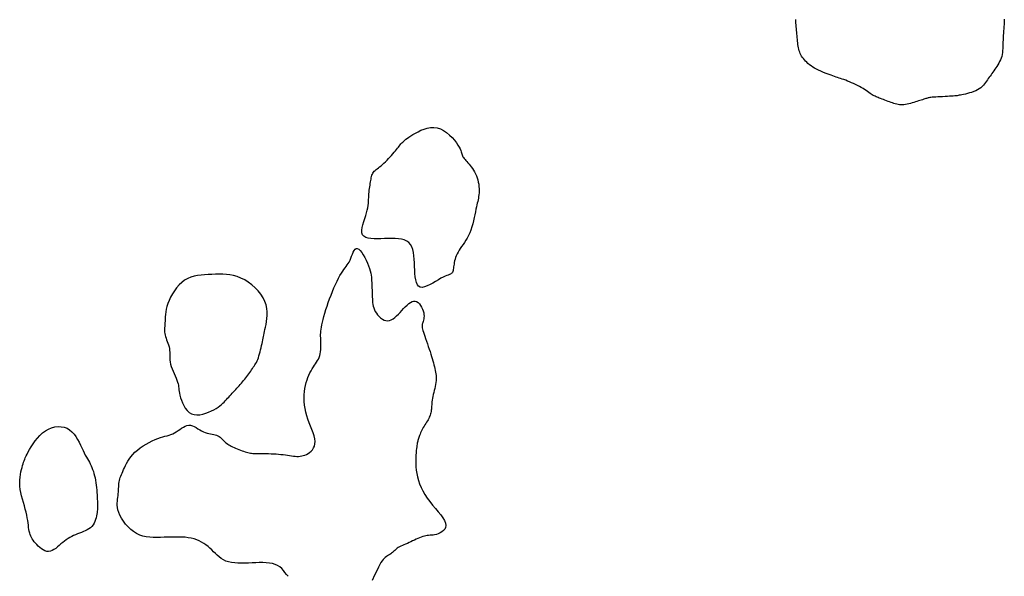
# Model space of a CAD drawing. Header units: millimetres. Extents: x 32690613 to 32693367, y 5343692 to 5344708.
# Tile 880 of 1009: x 32693281 to 32693315, y 5344243 to 5344263. Entities that reach past the tile are written whole.
import ezdxf

# ---------------------------------------------------------------- set-up
doc = ezdxf.new("R2010")
doc.units = ezdxf.units.MM
doc.header["$LTSCALE"] = 20
doc.layers.add('02-DGM_HL_492.00', color=82, linetype='Continuous')
doc.layers.add('02-DGM_HL_492.50', color=92, linetype='Continuous')

msp = doc.modelspace()

# ---------------------------------------------------------------- linework, layer by layer
at = {"layer": '02-DGM_HL_492.00', "elevation": 492, "flags": 128}
msp.add_lwpolyline([(32693315.16, 5344262.623), (32693315.16, 5344262.566), (32693315.157, 5344262.506), (32693315.153, 5344262.44), (32693315.148, 5344262.371), (32693315.142, 5344262.298), (32693315.136, 5344262.222), (32693315.13, 5344262.144), (32693315.125, 5344262.065), (32693315.12, 5344261.986), (32693315.117, 5344261.908), (32693315.114, 5344261.831), (32693315.113, 5344261.756), (32693315.111, 5344261.683), (32693315.108, 5344261.611), (32693315.103, 5344261.541), (32693315.096, 5344261.473), (32693315.085, 5344261.407), (32693315.069, 5344261.342), (32693315.049, 5344261.28), (32693315.025, 5344261.22), (32693314.997, 5344261.162), (32693314.966, 5344261.105), (32693314.933, 5344261.05), (32693314.899, 5344260.997), (32693314.865, 5344260.946), (32693314.831, 5344260.896), (32693314.797, 5344260.848), (32693314.765, 5344260.801), (32693314.733, 5344260.755), (32693314.702, 5344260.71), (32693314.671, 5344260.665), (32693314.64, 5344260.62), (32693314.608, 5344260.575), (32693314.577, 5344260.529), (32693314.545, 5344260.483), (32693314.511, 5344260.436), (32693314.476, 5344260.39), (32693314.437, 5344260.345), (32693314.395, 5344260.302), (32693314.349, 5344260.26), (32693314.297, 5344260.222), (32693314.239, 5344260.186), (32693314.175, 5344260.154), (32693314.105, 5344260.126), (32693314.033, 5344260.101), (32693313.96, 5344260.079), (32693313.888, 5344260.06), (32693313.819, 5344260.044), (32693313.755, 5344260.03), (32693313.697, 5344260.018), (32693313.648, 5344260.008), (32693313.605, 5344259.999), (32693313.567, 5344259.992), (32693313.529, 5344259.986), (32693313.49, 5344259.981), (32693313.448, 5344259.976), (32693313.399, 5344259.972), (32693313.342, 5344259.968), (32693313.274, 5344259.964), (32693313.199, 5344259.96), (32693313.117, 5344259.956), (32693313.033, 5344259.952), (32693312.95, 5344259.948), (32693312.869, 5344259.944), (32693312.795, 5344259.94), (32693312.729, 5344259.935), (32693312.674, 5344259.931), (32693312.629, 5344259.926), (32693312.591, 5344259.921), (32693312.56, 5344259.916), (32693312.531, 5344259.909), (32693312.505, 5344259.902), (32693312.478, 5344259.894), (32693312.449, 5344259.885), (32693312.416, 5344259.874), (32693312.379, 5344259.862), (32693312.339, 5344259.848), (32693312.295, 5344259.834), (32693312.248, 5344259.819), (32693312.198, 5344259.803), (32693312.146, 5344259.787), (32693312.092, 5344259.77), (32693312.036, 5344259.753), (32693311.979, 5344259.737), (32693311.922, 5344259.721), (32693311.864, 5344259.706), (32693311.807, 5344259.693), (32693311.75, 5344259.683), (32693311.695, 5344259.676), (32693311.642, 5344259.672), (32693311.591, 5344259.672), (32693311.542, 5344259.675), (32693311.494, 5344259.682), (32693311.447, 5344259.692), (32693311.4, 5344259.704), (32693311.353, 5344259.718), (32693311.305, 5344259.735), (32693311.255, 5344259.752), (32693311.203, 5344259.771), (32693311.15, 5344259.791), (32693311.097, 5344259.811), (32693311.044, 5344259.831), (32693310.991, 5344259.851), (32693310.941, 5344259.87), (32693310.893, 5344259.888), (32693310.849, 5344259.905), (32693310.809, 5344259.921), (32693310.771, 5344259.935), (32693310.737, 5344259.95), (32693310.704, 5344259.964), (32693310.671, 5344259.98), (32693310.638, 5344259.997), (32693310.604, 5344260.017), (32693310.568, 5344260.04), (32693310.529, 5344260.066), (32693310.487, 5344260.095), (32693310.442, 5344260.127), (32693310.393, 5344260.161), (32693310.341, 5344260.196), (32693310.286, 5344260.232), (32693310.227, 5344260.268), (32693310.165, 5344260.304), (32693310.1, 5344260.339), (32693310.032, 5344260.372), (32693309.962, 5344260.404), (32693309.892, 5344260.435), (32693309.822, 5344260.464), (32693309.754, 5344260.491), (32693309.688, 5344260.516), (32693309.626, 5344260.539), (32693309.568, 5344260.559), (32693309.513, 5344260.578), (32693309.46, 5344260.596), (32693309.408, 5344260.613), (32693309.356, 5344260.63), (32693309.302, 5344260.648), (32693309.245, 5344260.668), (32693309.184, 5344260.689), (32693309.118, 5344260.712), (32693309.048, 5344260.738), (32693308.975, 5344260.767), (32693308.901, 5344260.797), (32693308.826, 5344260.829), (32693308.753, 5344260.863), (32693308.682, 5344260.898), (32693308.614, 5344260.935), (32693308.551, 5344260.974), (32693308.492, 5344261.013), (32693308.438, 5344261.054), (32693308.388, 5344261.095), (32693308.343, 5344261.137), (32693308.301, 5344261.179), (32693308.263, 5344261.223), (32693308.228, 5344261.266), (32693308.197, 5344261.309), (32693308.168, 5344261.353), (32693308.143, 5344261.398), (32693308.121, 5344261.443), (32693308.102, 5344261.49), (32693308.085, 5344261.538), (32693308.07, 5344261.588), (32693308.058, 5344261.64), (32693308.048, 5344261.695), (32693308.04, 5344261.751), (32693308.033, 5344261.809), (32693308.028, 5344261.869), (32693308.023, 5344261.929), (32693308.018, 5344261.991), (32693308.013, 5344262.053), (32693308.008, 5344262.115), (32693308.003, 5344262.177), (32693307.997, 5344262.24), (32693307.991, 5344262.302), (32693307.984, 5344262.364), (32693307.979, 5344262.427), (32693307.974, 5344262.489), (32693307.969, 5344262.551), (32693307.966, 5344262.614)], dxfattribs=at)
at = {"layer": '02-DGM_HL_492.50', "elevation": 492.5, "flags": 128}
for points in [[(32693296.315, 5344258.281), (32693296.359, 5344258.21), (32693296.391, 5344258.149), (32693296.413, 5344258.096), (32693296.429, 5344258.05), (32693296.441, 5344258.011), (32693296.45, 5344257.975), (32693296.46, 5344257.942), (32693296.471, 5344257.911), (32693296.487, 5344257.881), (32693296.508, 5344257.85), (32693296.532, 5344257.818), (32693296.559, 5344257.785), (32693296.59, 5344257.749), (32693296.623, 5344257.712), (32693296.659, 5344257.672), (32693296.696, 5344257.628), (32693296.735, 5344257.581), (32693296.775, 5344257.53), (32693296.814, 5344257.475), (32693296.852, 5344257.417), (32693296.889, 5344257.356), (32693296.923, 5344257.291), (32693296.953, 5344257.223), (32693296.979, 5344257.153), (32693297, 5344257.08), (32693297.017, 5344257.004), (32693297.029, 5344256.929), (32693297.037, 5344256.853), (32693297.041, 5344256.778), (32693297.042, 5344256.706), (32693297.04, 5344256.636), (32693297.035, 5344256.571), (32693297.028, 5344256.511), (32693297.019, 5344256.453), (32693297.008, 5344256.397), (32693296.996, 5344256.34), (32693296.981, 5344256.281), (32693296.966, 5344256.217), (32693296.95, 5344256.146), (32693296.933, 5344256.067), (32693296.915, 5344255.978), (32693296.895, 5344255.881), (32693296.875, 5344255.778), (32693296.851, 5344255.671), (32693296.825, 5344255.563), (32693296.796, 5344255.456), (32693296.763, 5344255.351), (32693296.725, 5344255.253), (32693296.683, 5344255.161), (32693296.637, 5344255.076), (32693296.588, 5344254.997), (32693296.539, 5344254.922), (32693296.489, 5344254.852), (32693296.441, 5344254.784), (32693296.396, 5344254.719), (32693296.354, 5344254.654), (32693296.317, 5344254.59), (32693296.286, 5344254.527), (32693296.258, 5344254.464), (32693296.235, 5344254.403), (32693296.216, 5344254.343), (32693296.2, 5344254.285), (32693296.188, 5344254.229), (32693296.178, 5344254.175), (32693296.171, 5344254.124), (32693296.165, 5344254.076), (32693296.16, 5344254.031), (32693296.154, 5344253.99), (32693296.147, 5344253.952), (32693296.137, 5344253.919), (32693296.124, 5344253.89), (32693296.107, 5344253.866), (32693296.084, 5344253.847), (32693296.055, 5344253.83), (32693296.02, 5344253.815), (32693295.977, 5344253.799), (32693295.927, 5344253.779), (32693295.869, 5344253.755), (32693295.801, 5344253.724), (32693295.725, 5344253.685), (32693295.639, 5344253.635), (32693295.545, 5344253.579), (32693295.449, 5344253.522), (32693295.351, 5344253.468), (32693295.255, 5344253.422), (32693295.165, 5344253.389), (32693295.084, 5344253.373), (32693295.014, 5344253.379), (32693294.958, 5344253.41), (32693294.914, 5344253.464), (32693294.881, 5344253.539), (32693294.858, 5344253.63), (32693294.842, 5344253.734), (32693294.831, 5344253.849), (32693294.824, 5344253.97), (32693294.819, 5344254.094), (32693294.814, 5344254.219), (32693294.807, 5344254.341), (32693294.796, 5344254.46), (32693294.78, 5344254.572), (32693294.756, 5344254.676), (32693294.722, 5344254.77), (32693294.678, 5344254.852), (32693294.62, 5344254.92), (32693294.548, 5344254.972), (32693294.463, 5344255.01), (32693294.366, 5344255.036), (32693294.26, 5344255.052), (32693294.147, 5344255.06), (32693294.028, 5344255.061), (32693293.905, 5344255.059), (32693293.781, 5344255.054), (32693293.656, 5344255.05), (32693293.535, 5344255.047), (32693293.419, 5344255.049), (32693293.312, 5344255.057), (32693293.216, 5344255.073), (32693293.134, 5344255.099), (32693293.069, 5344255.138), (32693293.025, 5344255.191), (32693293.002, 5344255.26), (32693292.998, 5344255.343), (32693293.009, 5344255.436), (32693293.032, 5344255.536), (32693293.063, 5344255.64), (32693293.097, 5344255.745), (32693293.131, 5344255.849), (32693293.162, 5344255.947), (32693293.186, 5344256.038), (32693293.204, 5344256.122), (32693293.216, 5344256.2), (32693293.224, 5344256.273), (32693293.23, 5344256.342), (32693293.233, 5344256.408), (32693293.236, 5344256.471), (32693293.239, 5344256.534), (32693293.244, 5344256.597), (32693293.25, 5344256.659), (32693293.257, 5344256.721), (32693293.264, 5344256.782), (32693293.273, 5344256.841), (32693293.281, 5344256.899), (32693293.29, 5344256.955), (32693293.299, 5344257.009), (32693293.307, 5344257.06), (32693293.315, 5344257.109), (32693293.324, 5344257.155), (32693293.335, 5344257.198), (32693293.347, 5344257.239), (32693293.362, 5344257.277), (32693293.38, 5344257.313), (32693293.402, 5344257.347), (32693293.428, 5344257.378), (32693293.458, 5344257.408), (32693293.492, 5344257.437), (32693293.529, 5344257.466), (32693293.569, 5344257.497), (32693293.613, 5344257.531), (32693293.66, 5344257.568), (32693293.709, 5344257.609), (32693293.76, 5344257.655), (32693293.813, 5344257.705), (32693293.867, 5344257.759), (32693293.921, 5344257.814), (32693293.973, 5344257.871), (32693294.024, 5344257.927), (32693294.072, 5344257.981), (32693294.117, 5344258.034), (32693294.158, 5344258.083), (32693294.195, 5344258.129), (32693294.229, 5344258.172), (32693294.261, 5344258.212), (32693294.291, 5344258.25), (32693294.32, 5344258.286), (32693294.349, 5344258.321), (32693294.379, 5344258.354), (32693294.409, 5344258.386), (32693294.443, 5344258.418), (32693294.479, 5344258.45), (32693294.521, 5344258.483), (32693294.569, 5344258.518), (32693294.624, 5344258.556), (32693294.687, 5344258.597), (32693294.76, 5344258.643), (32693294.844, 5344258.692), (32693294.937, 5344258.743), (32693295.038, 5344258.792), (32693295.145, 5344258.835), (32693295.256, 5344258.869), (32693295.37, 5344258.889), (32693295.485, 5344258.894), (32693295.6, 5344258.878), (32693295.712, 5344258.84), (32693295.821, 5344258.783), (32693295.924, 5344258.711), (32693296.021, 5344258.629), (32693296.11, 5344258.54), (32693296.19, 5344258.45), (32693296.259, 5344258.362)], [(32693289.226, 5344250.571), (32693289.255, 5344250.614), (32693289.283, 5344250.655), (32693289.31, 5344250.697), (32693289.336, 5344250.74), (32693289.361, 5344250.786), (32693289.385, 5344250.834), (32693289.408, 5344250.887), (32693289.43, 5344250.945), (32693289.451, 5344251.008), (32693289.471, 5344251.075), (32693289.49, 5344251.146), (32693289.508, 5344251.219), (32693289.525, 5344251.292), (32693289.541, 5344251.363), (32693289.555, 5344251.433), (32693289.569, 5344251.498), (32693289.582, 5344251.559), (32693289.594, 5344251.616), (32693289.606, 5344251.673), (32693289.618, 5344251.729), (32693289.63, 5344251.789), (32693289.643, 5344251.853), (32693289.658, 5344251.923), (32693289.675, 5344252.003), (32693289.693, 5344252.092), (32693289.71, 5344252.19), (32693289.725, 5344252.296), (32693289.733, 5344252.408), (32693289.733, 5344252.525), (32693289.722, 5344252.646), (32693289.696, 5344252.768), (32693289.654, 5344252.891), (32693289.593, 5344253.014), (32693289.515, 5344253.134), (32693289.422, 5344253.249), (32693289.318, 5344253.358), (32693289.204, 5344253.459), (32693289.083, 5344253.549), (32693288.957, 5344253.628), (32693288.83, 5344253.693), (32693288.703, 5344253.743), (32693288.577, 5344253.78), (32693288.451, 5344253.804), (32693288.325, 5344253.819), (32693288.199, 5344253.827), (32693288.074, 5344253.828), (32693287.949, 5344253.825), (32693287.824, 5344253.821), (32693287.7, 5344253.815), (32693287.576, 5344253.808), (32693287.453, 5344253.797), (32693287.333, 5344253.781), (32693287.215, 5344253.756), (32693287.101, 5344253.722), (32693286.992, 5344253.676), (32693286.887, 5344253.617), (32693286.789, 5344253.543), (32693286.696, 5344253.457), (32693286.611, 5344253.36), (32693286.533, 5344253.256), (32693286.463, 5344253.147), (32693286.402, 5344253.035), (32693286.35, 5344252.924), (32693286.307, 5344252.816), (32693286.274, 5344252.713), (32693286.25, 5344252.616), (32693286.234, 5344252.524), (32693286.223, 5344252.438), (32693286.216, 5344252.357), (32693286.213, 5344252.281), (32693286.21, 5344252.21), (32693286.208, 5344252.145), (32693286.205, 5344252.085), (32693286.201, 5344252.029), (32693286.197, 5344251.976), (32693286.194, 5344251.926), (32693286.193, 5344251.877), (32693286.195, 5344251.828), (32693286.201, 5344251.779), (32693286.21, 5344251.728), (32693286.225, 5344251.676), (32693286.244, 5344251.621), (32693286.265, 5344251.564), (32693286.288, 5344251.505), (32693286.31, 5344251.446), (32693286.33, 5344251.385), (32693286.348, 5344251.324), (32693286.361, 5344251.262), (32693286.368, 5344251.199), (32693286.372, 5344251.136), (32693286.373, 5344251.072), (32693286.373, 5344251.007), (32693286.375, 5344250.939), (32693286.379, 5344250.869), (32693286.388, 5344250.797), (32693286.403, 5344250.721), (32693286.425, 5344250.642), (32693286.453, 5344250.561), (32693286.486, 5344250.479), (32693286.52, 5344250.397), (32693286.555, 5344250.318), (32693286.589, 5344250.242), (32693286.618, 5344250.17), (32693286.642, 5344250.105), (32693286.659, 5344250.047), (32693286.671, 5344249.993), (32693286.679, 5344249.943), (32693286.684, 5344249.893), (32693286.69, 5344249.841), (32693286.697, 5344249.785), (32693286.707, 5344249.722), (32693286.723, 5344249.649), (32693286.745, 5344249.567), (32693286.774, 5344249.477), (32693286.811, 5344249.384), (32693286.856, 5344249.292), (32693286.91, 5344249.204), (32693286.972, 5344249.126), (32693287.043, 5344249.06), (32693287.123, 5344249.012), (32693287.212, 5344248.984), (32693287.308, 5344248.974), (32693287.409, 5344248.98), (32693287.512, 5344248.999), (32693287.615, 5344249.029), (32693287.715, 5344249.066), (32693287.809, 5344249.109), (32693287.896, 5344249.153), (32693287.972, 5344249.198), (32693288.04, 5344249.242), (32693288.1, 5344249.286), (32693288.153, 5344249.33), (32693288.201, 5344249.374), (32693288.245, 5344249.417), (32693288.286, 5344249.46), (32693288.327, 5344249.504), (32693288.367, 5344249.547), (32693288.407, 5344249.59), (32693288.447, 5344249.633), (32693288.487, 5344249.677), (32693288.527, 5344249.72), (32693288.567, 5344249.763), (32693288.607, 5344249.806), (32693288.647, 5344249.85), (32693288.687, 5344249.893), (32693288.727, 5344249.936), (32693288.766, 5344249.98), (32693288.806, 5344250.024), (32693288.845, 5344250.068), (32693288.883, 5344250.113), (32693288.921, 5344250.158), (32693288.959, 5344250.203), (32693288.995, 5344250.25), (32693289.031, 5344250.297), (32693289.066, 5344250.344), (32693289.1, 5344250.391), (32693289.133, 5344250.437), (32693289.165, 5344250.483), (32693289.196, 5344250.528)], [(32693282.682, 5344244.571), (32693282.621, 5344244.52), (32693282.561, 5344244.468), (32693282.5, 5344244.417), (32693282.439, 5344244.369), (32693282.378, 5344244.327), (32693282.317, 5344244.293), (32693282.256, 5344244.27), (32693282.193, 5344244.26), (32693282.131, 5344244.265), (32693282.068, 5344244.284), (32693282.007, 5344244.313), (32693281.947, 5344244.351), (32693281.889, 5344244.396), (32693281.834, 5344244.446), (32693281.784, 5344244.497), (32693281.737, 5344244.548), (32693281.696, 5344244.598), (32693281.66, 5344244.646), (32693281.629, 5344244.693), (32693281.601, 5344244.741), (32693281.578, 5344244.79), (32693281.558, 5344244.842), (32693281.541, 5344244.897), (32693281.527, 5344244.957), (32693281.515, 5344245.022), (32693281.505, 5344245.092), (32693281.495, 5344245.167), (32693281.484, 5344245.247), (32693281.472, 5344245.333), (32693281.458, 5344245.423), (32693281.44, 5344245.519), (32693281.417, 5344245.62), (32693281.39, 5344245.725), (32693281.359, 5344245.835), (32693281.327, 5344245.947), (32693281.294, 5344246.062), (32693281.264, 5344246.176), (32693281.237, 5344246.291), (32693281.216, 5344246.404), (32693281.202, 5344246.515), (32693281.197, 5344246.622), (32693281.199, 5344246.725), (32693281.209, 5344246.824), (32693281.223, 5344246.917), (32693281.24, 5344247.005), (32693281.26, 5344247.086), (32693281.28, 5344247.16), (32693281.299, 5344247.228), (32693281.317, 5344247.287), (32693281.333, 5344247.342), (32693281.35, 5344247.393), (32693281.369, 5344247.444), (32693281.391, 5344247.497), (32693281.417, 5344247.555), (32693281.45, 5344247.619), (32693281.489, 5344247.694), (32693281.537, 5344247.779), (32693281.594, 5344247.873), (32693281.658, 5344247.972), (32693281.73, 5344248.073), (32693281.809, 5344248.172), (32693281.895, 5344248.267), (32693281.988, 5344248.352), (32693282.086, 5344248.426), (32693282.19, 5344248.485), (32693282.299, 5344248.528), (32693282.409, 5344248.556), (32693282.519, 5344248.568), (32693282.626, 5344248.564), (32693282.731, 5344248.545), (32693282.829, 5344248.51), (32693282.919, 5344248.458), (32693283, 5344248.392), (32693283.072, 5344248.312), (32693283.137, 5344248.223), (32693283.195, 5344248.127), (32693283.247, 5344248.028), (32693283.295, 5344247.929), (32693283.339, 5344247.833), (32693283.381, 5344247.743), (32693283.421, 5344247.661), (32693283.459, 5344247.587), (32693283.497, 5344247.52), (32693283.532, 5344247.457), (32693283.567, 5344247.397), (32693283.599, 5344247.338), (32693283.63, 5344247.28), (32693283.66, 5344247.22), (32693283.687, 5344247.157), (32693283.713, 5344247.091), (32693283.737, 5344247.021), (32693283.759, 5344246.949), (32693283.779, 5344246.875), (32693283.797, 5344246.797), (32693283.813, 5344246.717), (32693283.827, 5344246.634), (32693283.839, 5344246.549), (32693283.848, 5344246.463), (32693283.856, 5344246.377), (32693283.862, 5344246.293), (32693283.867, 5344246.211), (32693283.871, 5344246.133), (32693283.874, 5344246.06), (32693283.877, 5344245.994), (32693283.879, 5344245.935), (32693283.881, 5344245.882), (32693283.882, 5344245.834), (32693283.882, 5344245.789), (32693283.881, 5344245.744), (32693283.878, 5344245.7), (32693283.874, 5344245.653), (32693283.867, 5344245.602), (32693283.859, 5344245.546), (32693283.848, 5344245.486), (32693283.833, 5344245.423), (32693283.814, 5344245.36), (32693283.791, 5344245.297), (32693283.762, 5344245.236), (32693283.727, 5344245.179), (32693283.686, 5344245.127), (32693283.637, 5344245.082), (32693283.583, 5344245.042), (32693283.523, 5344245.007), (32693283.459, 5344244.976), (32693283.393, 5344244.947), (32693283.324, 5344244.92), (32693283.256, 5344244.893), (32693283.187, 5344244.866), (32693283.12, 5344244.838), (32693283.055, 5344244.807), (32693282.99, 5344244.775), (32693282.927, 5344244.74), (32693282.865, 5344244.703), (32693282.803, 5344244.662), (32693282.742, 5344244.619)]]:
    msp.add_lwpolyline(points, close=True, dxfattribs=at)
msp.add_lwpolyline([(32693290.454, 5344243.404), (32693290.401, 5344243.469), (32693290.348, 5344243.536), (32693290.293, 5344243.604), (32693290.234, 5344243.669), (32693290.168, 5344243.727), (32693290.093, 5344243.777), (32693290.008, 5344243.815), (32693289.913, 5344243.842), (32693289.809, 5344243.86), (32693289.699, 5344243.871), (32693289.582, 5344243.875), (32693289.462, 5344243.875), (32693289.339, 5344243.872), (32693289.214, 5344243.867), (32693289.089, 5344243.863), (32693288.966, 5344243.859), (32693288.844, 5344243.858), (32693288.726, 5344243.861), (32693288.613, 5344243.868), (32693288.505, 5344243.882), (32693288.404, 5344243.903), (32693288.311, 5344243.932), (32693288.226, 5344243.971), (32693288.149, 5344244.018), (32693288.078, 5344244.071), (32693288.011, 5344244.129), (32693287.948, 5344244.19), (32693287.885, 5344244.253), (32693287.823, 5344244.316), (32693287.76, 5344244.378), (32693287.693, 5344244.436), (32693287.623, 5344244.491), (32693287.55, 5344244.541), (32693287.472, 5344244.587), (32693287.39, 5344244.629), (32693287.303, 5344244.665), (32693287.211, 5344244.695), (32693287.113, 5344244.719), (32693287.009, 5344244.737), (32693286.9, 5344244.75), (32693286.786, 5344244.757), (32693286.669, 5344244.76), (32693286.549, 5344244.76), (32693286.426, 5344244.758), (32693286.302, 5344244.754), (32693286.177, 5344244.749), (32693286.053, 5344244.745), (32693285.928, 5344244.742), (32693285.805, 5344244.744), (32693285.684, 5344244.751), (32693285.565, 5344244.766), (32693285.449, 5344244.791), (32693285.336, 5344244.828), (32693285.227, 5344244.879), (32693285.123, 5344244.945), (32693285.025, 5344245.024), (32693284.933, 5344245.112), (32693284.849, 5344245.208), (32693284.775, 5344245.309), (32693284.71, 5344245.41), (32693284.656, 5344245.51), (32693284.615, 5344245.606), (32693284.586, 5344245.695), (32693284.569, 5344245.777), (32693284.561, 5344245.854), (32693284.561, 5344245.927), (32693284.565, 5344245.996), (32693284.574, 5344246.062), (32693284.583, 5344246.126), (32693284.592, 5344246.189), (32693284.599, 5344246.251), (32693284.604, 5344246.314), (32693284.607, 5344246.375), (32693284.61, 5344246.436), (32693284.613, 5344246.495), (32693284.617, 5344246.553), (32693284.622, 5344246.609), (32693284.629, 5344246.663), (32693284.639, 5344246.714), (32693284.651, 5344246.764), (32693284.666, 5344246.813), (32693284.684, 5344246.863), (32693284.704, 5344246.914), (32693284.727, 5344246.968), (32693284.752, 5344247.024), (32693284.779, 5344247.086), (32693284.81, 5344247.152), (32693284.843, 5344247.222), (32693284.881, 5344247.296), (32693284.925, 5344247.373), (32693284.975, 5344247.451), (32693285.032, 5344247.529), (32693285.098, 5344247.608), (32693285.173, 5344247.685), (32693285.258, 5344247.76), (32693285.352, 5344247.832), (32693285.452, 5344247.9), (32693285.555, 5344247.964), (32693285.66, 5344248.022), (32693285.764, 5344248.075), (32693285.865, 5344248.121), (32693285.961, 5344248.16), (32693286.05, 5344248.191), (32693286.132, 5344248.216), (32693286.208, 5344248.237), (32693286.28, 5344248.256), (32693286.348, 5344248.275), (32693286.413, 5344248.295), (32693286.476, 5344248.319), (32693286.537, 5344248.35), (32693286.598, 5344248.387), (32693286.659, 5344248.429), (32693286.72, 5344248.473), (32693286.781, 5344248.515), (32693286.842, 5344248.555), (32693286.903, 5344248.587), (32693286.965, 5344248.609), (32693287.027, 5344248.619), (32693287.09, 5344248.614), (32693287.153, 5344248.596), (32693287.216, 5344248.569), (32693287.28, 5344248.535), (32693287.344, 5344248.497), (32693287.408, 5344248.458), (32693287.472, 5344248.421), (32693287.536, 5344248.389), (32693287.6, 5344248.363), (32693287.662, 5344248.345), (32693287.724, 5344248.33), (32693287.783, 5344248.319), (32693287.84, 5344248.309), (32693287.894, 5344248.299), (32693287.945, 5344248.288), (32693287.991, 5344248.273), (32693288.033, 5344248.254), (32693288.072, 5344248.23), (32693288.108, 5344248.204), (32693288.141, 5344248.175), (32693288.173, 5344248.144), (32693288.204, 5344248.112), (32693288.235, 5344248.081), (32693288.267, 5344248.05), (32693288.3, 5344248.021), (32693288.335, 5344247.993), (32693288.372, 5344247.967), (32693288.411, 5344247.941), (32693288.452, 5344247.917), (32693288.496, 5344247.893), (32693288.542, 5344247.869), (32693288.592, 5344247.846), (32693288.644, 5344247.823), (32693288.699, 5344247.801), (32693288.754, 5344247.779), (32693288.811, 5344247.758), (32693288.867, 5344247.738), (32693288.921, 5344247.719), (32693288.974, 5344247.703), (32693289.023, 5344247.688), (32693289.069, 5344247.675), (32693289.112, 5344247.664), (32693289.154, 5344247.656), (32693289.197, 5344247.649), (32693289.241, 5344247.643), (32693289.289, 5344247.64), (32693289.341, 5344247.637), (32693289.4, 5344247.636), (32693289.467, 5344247.636), (32693289.539, 5344247.636), (32693289.618, 5344247.637), (32693289.7, 5344247.637), (32693289.784, 5344247.637), (32693289.871, 5344247.635), (32693289.957, 5344247.633), (32693290.043, 5344247.628), (32693290.126, 5344247.62), (32693290.208, 5344247.611), (32693290.286, 5344247.601), (32693290.362, 5344247.59), (32693290.436, 5344247.579), (32693290.506, 5344247.568), (32693290.574, 5344247.559), (32693290.638, 5344247.551), (32693290.699, 5344247.545), (32693290.758, 5344247.542), (32693290.815, 5344247.542), (32693290.87, 5344247.546), (32693290.924, 5344247.555), (32693290.977, 5344247.568), (32693291.031, 5344247.586), (32693291.086, 5344247.61), (32693291.142, 5344247.64), (32693291.196, 5344247.677), (32693291.248, 5344247.721), (32693291.294, 5344247.772), (32693291.334, 5344247.831), (32693291.363, 5344247.898), (32693291.381, 5344247.972), (32693291.386, 5344248.055), (32693291.375, 5344248.147), (32693291.351, 5344248.246), (32693291.317, 5344248.352), (32693291.276, 5344248.464), (32693291.231, 5344248.58), (32693291.184, 5344248.7), (32693291.14, 5344248.822), (32693291.101, 5344248.945), (32693291.068, 5344249.069), (32693291.044, 5344249.192), (32693291.026, 5344249.314), (32693291.015, 5344249.435), (32693291.011, 5344249.553), (32693291.014, 5344249.669), (32693291.022, 5344249.78), (32693291.036, 5344249.888), (32693291.055, 5344249.99), (32693291.079, 5344250.087), (32693291.108, 5344250.18), (32693291.139, 5344250.267), (32693291.174, 5344250.349), (32693291.21, 5344250.426), (32693291.249, 5344250.498), (32693291.288, 5344250.565), (32693291.327, 5344250.626), (32693291.365, 5344250.684), (32693291.403, 5344250.739), (32693291.438, 5344250.793), (32693291.471, 5344250.846), (32693291.501, 5344250.901), (32693291.527, 5344250.958), (32693291.548, 5344251.019), (32693291.564, 5344251.085), (32693291.575, 5344251.154), (32693291.582, 5344251.226), (32693291.585, 5344251.299), (32693291.587, 5344251.372), (32693291.586, 5344251.443), (32693291.584, 5344251.512), (32693291.582, 5344251.577), (32693291.579, 5344251.637), (32693291.578, 5344251.694), (32693291.578, 5344251.75), (32693291.58, 5344251.806), (32693291.584, 5344251.865), (32693291.591, 5344251.929), (32693291.602, 5344251.999), (32693291.618, 5344252.079), (32693291.637, 5344252.168), (32693291.662, 5344252.266), (32693291.691, 5344252.373), (32693291.723, 5344252.486), (32693291.76, 5344252.604), (32693291.799, 5344252.727), (32693291.842, 5344252.852), (32693291.888, 5344252.979), (32693291.937, 5344253.105), (32693291.987, 5344253.231), (32693292.038, 5344253.353), (32693292.091, 5344253.47), (32693292.143, 5344253.582), (32693292.194, 5344253.685), (32693292.245, 5344253.779), (32693292.293, 5344253.862), (32693292.339, 5344253.933), (32693292.382, 5344253.994), (32693292.423, 5344254.048), (32693292.461, 5344254.098), (32693292.497, 5344254.146), (32693292.531, 5344254.195), (32693292.563, 5344254.248), (32693292.592, 5344254.307), (32693292.62, 5344254.375), (32693292.647, 5344254.447), (32693292.674, 5344254.519), (32693292.702, 5344254.587), (32693292.732, 5344254.645), (32693292.765, 5344254.689), (32693292.802, 5344254.715), (32693292.843, 5344254.717), (32693292.89, 5344254.693), (32693292.941, 5344254.646), (32693292.994, 5344254.579), (32693293.048, 5344254.498), (32693293.1, 5344254.407), (32693293.15, 5344254.309), (32693293.195, 5344254.211), (32693293.234, 5344254.115), (32693293.265, 5344254.027), (32693293.289, 5344253.944), (32693293.306, 5344253.868), (32693293.319, 5344253.796), (32693293.328, 5344253.727), (32693293.334, 5344253.662), (32693293.337, 5344253.598), (32693293.34, 5344253.536), (32693293.342, 5344253.473), (32693293.345, 5344253.411), (32693293.347, 5344253.348), (32693293.35, 5344253.286), (32693293.352, 5344253.224), (32693293.354, 5344253.161), (32693293.357, 5344253.099), (32693293.359, 5344253.036), (32693293.362, 5344252.974), (32693293.365, 5344252.911), (32693293.371, 5344252.849), (32693293.379, 5344252.787), (32693293.392, 5344252.725), (32693293.409, 5344252.663), (32693293.432, 5344252.601), (32693293.462, 5344252.54), (32693293.499, 5344252.479), (32693293.544, 5344252.421), (32693293.593, 5344252.366), (32693293.648, 5344252.318), (32693293.706, 5344252.277), (32693293.767, 5344252.247), (32693293.829, 5344252.228), (32693293.891, 5344252.223), (32693293.954, 5344252.233), (32693294.015, 5344252.257), (32693294.076, 5344252.292), (32693294.137, 5344252.337), (32693294.198, 5344252.39), (32693294.258, 5344252.448), (32693294.318, 5344252.511), (32693294.378, 5344252.576), (32693294.438, 5344252.64), (32693294.498, 5344252.702), (32693294.557, 5344252.76), (32693294.616, 5344252.811), (32693294.673, 5344252.852), (32693294.73, 5344252.883), (32693294.785, 5344252.899), (32693294.838, 5344252.899), (32693294.889, 5344252.882), (32693294.938, 5344252.85), (32693294.983, 5344252.805), (32693295.024, 5344252.75), (32693295.061, 5344252.689), (32693295.091, 5344252.624), (32693295.115, 5344252.558), (32693295.132, 5344252.494), (32693295.141, 5344252.434), (32693295.143, 5344252.379), (32693295.14, 5344252.329), (32693295.133, 5344252.282), (32693295.123, 5344252.239), (32693295.112, 5344252.2), (32693295.101, 5344252.164), (32693295.09, 5344252.131), (32693295.082, 5344252.1), (32693295.077, 5344252.071), (32693295.075, 5344252.041), (32693295.077, 5344252.009), (32693295.082, 5344251.973), (32693295.09, 5344251.931), (32693295.103, 5344251.883), (32693295.121, 5344251.826), (32693295.143, 5344251.76), (32693295.169, 5344251.685), (32693295.197, 5344251.603), (32693295.228, 5344251.516), (32693295.26, 5344251.426), (32693295.292, 5344251.335), (32693295.324, 5344251.245), (32693295.354, 5344251.156), (32693295.381, 5344251.071), (32693295.406, 5344250.99), (32693295.429, 5344250.913), (32693295.45, 5344250.839), (32693295.469, 5344250.768), (32693295.486, 5344250.7), (32693295.502, 5344250.634), (32693295.516, 5344250.571), (32693295.529, 5344250.51), (32693295.541, 5344250.45), (32693295.55, 5344250.392), (32693295.557, 5344250.334), (32693295.562, 5344250.275), (32693295.563, 5344250.216), (32693295.561, 5344250.154), (32693295.554, 5344250.091), (32693295.544, 5344250.025), (32693295.531, 5344249.957), (32693295.515, 5344249.888), (32693295.498, 5344249.818), (32693295.48, 5344249.748), (32693295.463, 5344249.679), (32693295.448, 5344249.612), (32693295.435, 5344249.548), (32693295.425, 5344249.486), (32693295.417, 5344249.428), (32693295.412, 5344249.373), (32693295.408, 5344249.32), (32693295.405, 5344249.27), (32693295.402, 5344249.222), (32693295.399, 5344249.176), (32693295.394, 5344249.132), (32693295.388, 5344249.089), (32693295.379, 5344249.048), (32693295.369, 5344249.008), (32693295.357, 5344248.969), (32693295.342, 5344248.929), (32693295.325, 5344248.889), (32693295.305, 5344248.848), (32693295.283, 5344248.806), (32693295.258, 5344248.763), (32693295.232, 5344248.718), (32693295.204, 5344248.673), (32693295.175, 5344248.627), (32693295.147, 5344248.58), (32693295.119, 5344248.533), (32693295.092, 5344248.487), (32693295.067, 5344248.441), (32693295.044, 5344248.395), (32693295.024, 5344248.351), (32693295.005, 5344248.309), (32693294.989, 5344248.267), (32693294.975, 5344248.228), (32693294.962, 5344248.19), (32693294.951, 5344248.155), (32693294.941, 5344248.122), (32693294.933, 5344248.091), (32693294.925, 5344248.062), (32693294.918, 5344248.032), (32693294.911, 5344247.999), (32693294.905, 5344247.963), (32693294.899, 5344247.921), (32693294.892, 5344247.872), (32693294.885, 5344247.814), (32693294.877, 5344247.746), (32693294.869, 5344247.669), (32693294.862, 5344247.583), (32693294.858, 5344247.49), (32693294.856, 5344247.39), (32693294.857, 5344247.285), (32693294.864, 5344247.176), (32693294.875, 5344247.063), (32693294.894, 5344246.948), (32693294.919, 5344246.831), (32693294.952, 5344246.712), (32693294.993, 5344246.592), (32693295.042, 5344246.47), (32693295.102, 5344246.349), (32693295.171, 5344246.227), (32693295.25, 5344246.105), (32693295.34, 5344245.983), (32693295.437, 5344245.864), (32693295.535, 5344245.746), (32693295.63, 5344245.633), (32693295.718, 5344245.525), (32693295.793, 5344245.422), (32693295.851, 5344245.327), (32693295.888, 5344245.24), (32693295.899, 5344245.162), (32693295.888, 5344245.093), (32693295.859, 5344245.033), (32693295.814, 5344244.982), (32693295.76, 5344244.938), (32693295.698, 5344244.902), (32693295.633, 5344244.874), (32693295.569, 5344244.852), (32693295.51, 5344244.837), (32693295.454, 5344244.828), (32693295.402, 5344244.822), (32693295.352, 5344244.818), (32693295.303, 5344244.815), (32693295.254, 5344244.811), (32693295.205, 5344244.804), (32693295.155, 5344244.794), (32693295.102, 5344244.779), (32693295.047, 5344244.76), (32693294.99, 5344244.737), (32693294.932, 5344244.711), (32693294.873, 5344244.683), (32693294.812, 5344244.654), (32693294.751, 5344244.625), (32693294.69, 5344244.596), (32693294.628, 5344244.568), (32693294.568, 5344244.541), (32693294.508, 5344244.515), (32693294.451, 5344244.49), (32693294.397, 5344244.466), (32693294.346, 5344244.442), (32693294.299, 5344244.418), (32693294.257, 5344244.394), (32693294.22, 5344244.37), (32693294.188, 5344244.346), (32693294.159, 5344244.322), (32693294.133, 5344244.298), (32693294.107, 5344244.275), (32693294.082, 5344244.251), (32693294.055, 5344244.229), (32693294.026, 5344244.206), (32693293.994, 5344244.184), (32693293.959, 5344244.162), (32693293.922, 5344244.139), (32693293.884, 5344244.115), (32693293.845, 5344244.088), (32693293.806, 5344244.058), (32693293.768, 5344244.023), (32693293.731, 5344243.984), (32693293.695, 5344243.939), (32693293.658, 5344243.883), (32693293.617, 5344243.811), (32693293.569, 5344243.717), (32693293.512, 5344243.597), (32693293.441, 5344243.445), (32693293.355, 5344243.256)], dxfattribs=at)

doc.saveas('drawing.dxf')
